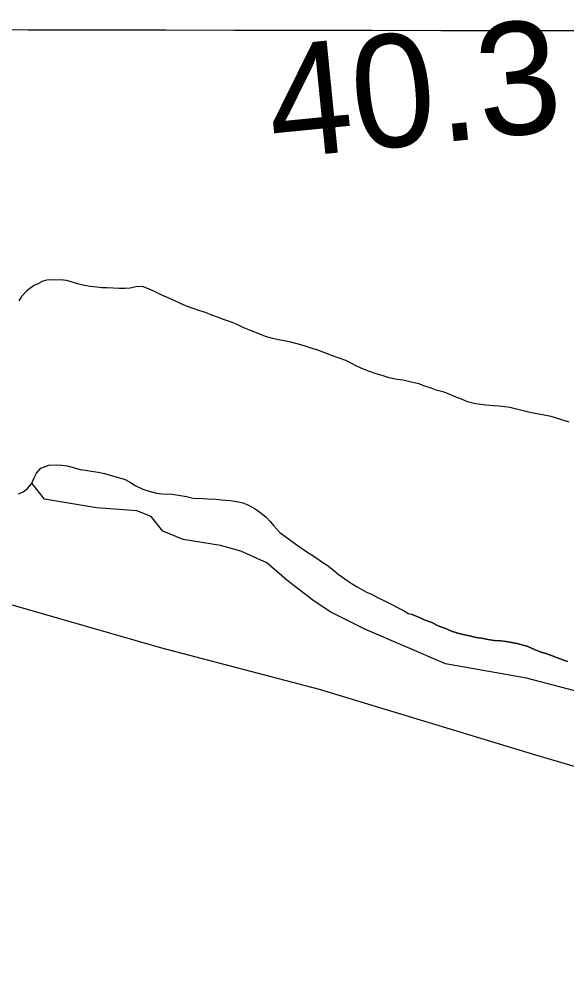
# Model space of a CAD drawing. Extents: x 3219052 to 3256913, y 800770 to 826146.
# Drawn here: x 3224206 to 3224532, y 811685 to 812251 of the extents above; entities that cross this region are included whole.
import ezdxf

# ---------------------------------------------------------------- set-up
doc = ezdxf.new("R2010")
doc.units = 0
for name, color, linetype in [('V-GRID-MAJR', 7, 'Continuous'), ('V-LEVE-TOET', 7, 'Continuous'), ('V-RIVR-RANG', 7, 'Continuous'), ('V-SITE-VEGE', 7, 'Continuous'), ('V-TOPO-SHOR', 7, 'Continuous')]:
    doc.layers.add(name, color=color, linetype=linetype)

msp = doc.modelspace()

# ---------------------------------------------------------------- linework, layer by layer
at = {"layer": 'V-GRID-MAJR'}
msp.add_spline([(3223229.222, 812245.659), (3228465.955, 812237.661), (3233702.6890000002, 812230.425), (3238939.4250000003, 812223.951), (3244176.161, 812218.238), (3249412.899, 812213.287), (3254649.637, 812209.098), (3254649.6380000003, 812209.098)], degree=3, dxfattribs=at)
at = {"layer": 'V-LEVE-TOET'}
for points in [[(3224384.298, 811851.552), (3224290.563, 811876.2390000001), (3224137.387, 811920.2660000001), (3223975.599, 811969.236), (3223806.258, 812018.464), (3223674.832, 812052.819), (3223573.716, 812093.37), (3223443.684, 812154.425), (3223382.795, 812183.484), (3223317.2290000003, 812210.648), (3223265.85, 812229.068), (3223229.207438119, 812236.5946558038)], [(3226379.259, 811709.603), (3226300.63, 811729.4010000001), (3226233.044, 811739.991), (3226175.86, 811741.697), (3226106.6, 811737.675), (3225969.341, 811724.003), (3225784.708, 811713.758), (3225663.059, 811705.96), (3225506.36, 811692.054), (3225421.827, 811685.371), (3225377.007, 811685.2540000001), (3225288.855, 811695.134), (3225188.826, 811707.799), (3225096.9790000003, 811717.856), (3224985.214, 811728.328), (3224845.1720000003, 811738.281), (3224735.999, 811753.4), (3224650.294, 811772.104), (3224512.9620000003, 811812.411), (3224384.298, 811851.552)]]:
    msp.add_lwpolyline(points, dxfattribs=at)
at = {"layer": 'V-SITE-VEGE'}
for points in [[(3224290.278, 812086.462), (3224286.737, 812088.1020000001), (3224282.691, 812089.904), (3224279.1520000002, 812091.3790000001), (3224275.125, 812091.166), (3224271.779, 812090.2930000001), (3224268.592, 812090.091), (3224265.235, 812090.056), (3224261.7090000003, 812090.355), (3224258.014, 812090.484), (3224254.9930000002, 812090.6190000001), (3224251.971, 812090.922), (3224248.106, 812091.385), (3224244.575, 812091.8520000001), (3224241.21, 812092.655), (3224238.0130000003, 812093.628), (3224233.971, 812094.9280000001), (3224230.4420000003, 812095.393), (3224227.423, 812095.192), (3224223.059, 812095.3150000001), (3224219.88, 812094.4450000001), (3224217.21, 812093.073), (3224214.3710000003, 812091.7000000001), (3224210.374, 812088.805), (3224207.222, 812085.415), (3224205.571, 812082.714)], [(3224532.901, 812010.655), (3224528.524, 812011.949), (3224525.323, 812013.09), (3224522.124, 812014.0650000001), (3224517.9220000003, 812014.86), (3224514.7290000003, 812015.328), (3224511.698, 812015.9670000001), (3224507.8310000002, 812016.764), (3224503.963, 812017.733), (3224500.7660000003, 812018.5380000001), (3224497.737, 812019.345), (3224494.376, 812019.814), (3224491.185, 812020.115), (3224487.824, 812020.248), (3224483.288, 812020.7000000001), (3224477.072, 812021.479), (3224472.36, 812022.769), (3224468.821, 812024.241), (3224465.112, 812025.714), (3224461.573, 812027.35), (3224458.538, 812028.495), (3224453.828, 812029.621), (3224450.794, 812030.764), (3224446.9220000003, 812032.0650000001), (3224443.383, 812033.3690000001), (3224438.84, 812034.498), (3224434.13, 812035.622), (3224430.6010000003, 812036.087), (3224425.893, 812037.045), (3224422.188, 812038.18), (3224417.474, 812039.642), (3224414.105, 812040.781), (3224410.568, 812042.086), (3224405.677, 812044.383), (3224402.808, 812045.8640000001), (3224399.941, 812047.345), (3224395.392, 812048.805), (3224392.023, 812050.1140000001), (3224387.64, 812051.914), (3224383.43, 812053.378), (3224380.063, 812054.517), (3224375.852, 812055.8150000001), (3224371.981, 812056.9500000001), (3224366.595, 812058.402), (3224363.568, 812059.041), (3224360.037, 812059.676), (3224356.6720000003, 812060.481), (3224352.298, 812061.607), (3224348.927, 812062.916), (3224343.365, 812065.2050000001), (3224339.3200000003, 812066.8420000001), (3224335.441, 812068.6460000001), (3224331.396, 812070.28), (3224327.353, 812071.7490000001), (3224323.648, 812073.051), (3224320.447, 812074.192), (3224316.571, 812075.831), (3224312.7, 812076.963), (3224309.161, 812078.27), (3224304.612, 812079.9), (3224300.903, 812081.5380000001), (3224296.517, 812083.674), (3224293.484, 812084.983), (3224290.278, 812086.462)], [(3224540.028, 811849.731), (3224507.426, 811858.314), (3224459.38, 811866.898), (3224411.336, 811887.498), (3224390.7430000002, 811897.7980000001), (3224380.448, 811904.665), (3224365.006, 811916.68), (3224352.9960000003, 811926.98), (3224337.5500000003, 811933.8470000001), (3224325.539, 811937.279), (3224303.232, 811940.714), (3224291.22, 811945.862), (3224284.358, 811954.446), (3224275.779, 811957.878), (3224251.756, 811959.596), (3224220.87, 811964.747), (3224213.284, 811974.334), (3224214.775, 811977.5530000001), (3224216.09, 811980.252), (3224218.744, 811983.302), (3224223.426, 811985.028), (3224228.12, 811985.243), (3224231.14, 811985.11), (3224234.335, 811984.639), (3224238.71, 811983.513), (3224242.079, 811982.372), (3224245.269, 811982.071)], [(3224245.269, 811982.071), (3224248.8000000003, 811981.436), (3224252.667, 811980.805), (3224256.536, 811980.009), (3224265.457, 811977.4180000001), (3224268.824, 811976.4450000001), (3224272.029, 811974.8030000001), (3224274.732, 811972.984), (3224279.287, 811970.85), (3224282.994, 811969.5480000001), (3224287.536, 811968.421), (3224291.065, 811967.954), (3224296.771, 811967.848), (3224301.815, 811967.061), (3224305.346, 811966.426), (3224309.214, 811965.462), (3224314.924, 811965.185), (3224317.947, 811965.05), (3224322.983, 811964.767), (3224326.006, 811964.464), (3224331.214, 811964.0160000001), (3224335.248, 811963.385), (3224338.781, 811962.584), (3224341.81, 811961.442), (3224346.201, 811959.14), (3224348.911, 811956.985), (3224352.4620000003, 811954.339), (3224355.007, 811951.513), (3224357.217, 811948.85), (3224360.7830000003, 811945.029), (3224363.826, 811942.713), (3224368.223, 811939.571), (3224371.607, 811937.089), (3224377.521, 811933.1240000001), (3224380.394, 811931.307), (3224383.606, 811929.161), (3224386.311, 811927.174), (3224388.845, 811925.524), (3224391.722, 811923.371), (3224395.4450000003, 811920.223), (3224397.983, 811918.405), (3224400.858, 811916.42), (3224403.899, 811914.4400000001), (3224406.771, 811912.623), (3224409.64, 811911.143), (3224412.341, 811909.4940000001), (3224415.208, 811908.181), (3224418.919, 811906.375), (3224421.787, 811904.894), (3224424.6520000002, 811903.581), (3224427.691, 811901.937), (3224431.234, 811900.128), (3224434.271, 811898.65), (3224436.299, 811897.329), (3224437.145, 811896.833), (3224439.041, 811896.327)], [(3224439.041, 811896.327), (3224439.961, 811895.936), (3224443.809, 811894.474), (3224446.694, 811893.0160000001), (3224451.186, 811891.388), (3224455.032, 811889.442), (3224459.361, 811887.816), (3224462.89, 811886.354), (3224466.578, 811885.051), (3224469.788, 811884.234), (3224473.64, 811883.415), (3224477.49, 811882.594), (3224480.701, 811882.094), (3224484.554, 811881.275), (3224488.406, 811880.777), (3224492.103, 811880.599), (3224495.312, 811880.101), (3224498.523, 811879.605), (3224501.894, 811878.946), (3224504.7800000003, 811878.131), (3224508.313, 811877.152), (3224512.159, 811875.366), (3224515.687, 811874.066), (3224519.056, 811872.925), (3224522.264, 811871.786), (3224525.311, 811870.648), (3224528.999, 811869.185), (3224531.887, 811868.208)]]:
    msp.add_lwpolyline(points, dxfattribs=at)
at = {"layer": 'V-TOPO-SHOR'}
for points in [[(3224503.963, 812017.733), (3224500.7660000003, 812018.5380000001), (3224497.737, 812019.345), (3224494.376, 812019.814), (3224491.183, 812020.115), (3224487.824, 812020.248), (3224483.288, 812020.702), (3224477.072, 812021.4770000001), (3224472.36, 812022.769), (3224468.821, 812024.241), (3224465.112, 812025.714), (3224461.571, 812027.3520000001), (3224458.538, 812028.495), (3224453.828, 812029.621), (3224450.794, 812030.764), (3224446.9220000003, 812032.0650000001), (3224443.383, 812033.3690000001), (3224438.84, 812034.498), (3224434.13, 812035.622), (3224430.6010000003, 812036.087), (3224425.893, 812037.045), (3224422.188, 812038.18), (3224417.474, 812039.642), (3224414.105, 812040.781), (3224410.568, 812042.086), (3224405.677, 812044.383), (3224402.808, 812045.8640000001), (3224399.941, 812047.345), (3224395.392, 812048.805), (3224392.023, 812050.1140000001), (3224387.64, 812051.914), (3224383.43, 812053.378), (3224380.063, 812054.519), (3224375.852, 812055.8150000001), (3224371.981, 812056.9500000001), (3224366.595, 812058.402), (3224363.568, 812059.041), (3224360.037, 812059.676), (3224356.6720000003, 812060.481), (3224352.298, 812061.607), (3224348.927, 812062.916), (3224343.365, 812065.2050000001), (3224339.3200000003, 812066.8420000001), (3224335.441, 812068.6460000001), (3224331.396, 812070.28), (3224327.353, 812071.7490000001), (3224323.648, 812073.051), (3224320.447, 812074.192), (3224316.571, 812075.831), (3224312.7, 812076.963), (3224309.161, 812078.27), (3224304.612, 812079.9), (3224300.903, 812081.5380000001), (3224296.517, 812083.674), (3224293.484, 812084.983), (3224290.278, 812086.462), (3224286.737, 812088.1020000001), (3224282.691, 812089.904), (3224279.1520000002, 812091.3790000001), (3224275.125, 812091.1680000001), (3224271.779, 812090.2930000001), (3224268.592, 812090.091), (3224265.235, 812090.056), (3224261.7090000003, 812090.355), (3224258.0160000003, 812090.484), (3224254.9930000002, 812090.6190000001), (3224251.971, 812090.922), (3224248.106, 812091.385), (3224244.575, 812091.8520000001), (3224241.21, 812092.655), (3224238.0130000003, 812093.628), (3224233.971, 812094.9280000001), (3224230.4420000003, 812095.393), (3224227.423, 812095.194), (3224223.059, 812095.3150000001), (3224219.88, 812094.4450000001), (3224217.21, 812093.073), (3224214.3710000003, 812091.7000000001), (3224210.374, 812088.805), (3224207.222, 812085.415), (3224205.571, 812082.714)], [(3224532.901, 812010.655), (3224528.524, 812011.949), (3224525.323, 812013.09), (3224522.124, 812014.0650000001), (3224517.9220000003, 812014.86), (3224514.7290000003, 812015.328), (3224511.7, 812015.9670000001), (3224507.8310000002, 812016.7660000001), (3224503.963, 812017.733)], [(3224205.311, 811968.055), (3224208.1520000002, 811969.093), (3224210.648, 811971.133), (3224213.134, 811974.012), (3224214.775, 811977.5530000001), (3224216.09, 811980.252), (3224218.742, 811983.302), (3224223.423, 811985.028), (3224228.12, 811985.245), (3224231.14, 811985.11), (3224234.335, 811984.639), (3224238.71, 811983.513), (3224242.079, 811982.372), (3224245.269, 811982.071), (3224248.8000000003, 811981.436), (3224252.667, 811980.805), (3224256.536, 811980.009), (3224265.457, 811977.4180000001), (3224268.824, 811976.4450000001), (3224272.029, 811974.8030000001), (3224274.732, 811972.984), (3224279.287, 811970.85), (3224282.994, 811969.5480000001), (3224287.536, 811968.421), (3224291.065, 811967.954), (3224296.771, 811967.848), (3224301.815, 811967.061), (3224305.346, 811966.426), (3224309.214, 811965.462), (3224314.924, 811965.185), (3224317.947, 811965.05), (3224322.983, 811964.767), (3224326.008, 811964.464), (3224331.214, 811964.0160000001), (3224335.248, 811963.387), (3224338.781, 811962.584), (3224341.812, 811961.442), (3224346.201, 811959.14), (3224348.909, 811956.985), (3224352.4620000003, 811954.339), (3224355.007, 811951.513), (3224357.217, 811948.85), (3224360.7830000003, 811945.029), (3224363.826, 811942.713), (3224368.223, 811939.571), (3224371.607, 811937.089), (3224377.521, 811933.1240000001), (3224380.394, 811931.307), (3224383.606, 811929.161), (3224386.311, 811927.174), (3224388.845, 811925.524), (3224391.722, 811923.371), (3224395.4450000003, 811920.223), (3224397.983, 811918.405), (3224400.856, 811916.42), (3224403.897, 811914.4400000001), (3224406.771, 811912.623), (3224409.64, 811911.143), (3224412.341, 811909.4940000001), (3224415.208, 811908.181), (3224418.919, 811906.375), (3224421.787, 811904.894), (3224424.654, 811903.581), (3224427.691, 811901.937), (3224431.234, 811900.128), (3224434.271, 811898.65), (3224436.299, 811897.329), (3224437.145, 811896.833), (3224439.041, 811896.327)], [(3224531.887, 811868.208), (3224528.999, 811869.185), (3224525.311, 811870.648), (3224522.264, 811871.786), (3224519.056, 811872.925), (3224515.687, 811874.066), (3224512.159, 811875.366), (3224508.313, 811877.152), (3224504.782, 811878.131), (3224501.894, 811878.946), (3224498.523, 811879.605), (3224495.312, 811880.101), (3224492.103, 811880.599), (3224488.406, 811880.777), (3224484.554, 811881.275), (3224480.701, 811882.096), (3224477.49, 811882.594), (3224473.64, 811883.415), (3224469.788, 811884.234), (3224466.578, 811885.051), (3224462.89, 811886.354), (3224459.361, 811887.816), (3224455.032, 811889.442), (3224451.186, 811891.388), (3224446.694, 811893.0160000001), (3224443.809, 811894.474), (3224439.961, 811895.936), (3224439.041, 811896.327)]]:
    msp.add_lwpolyline(points, dxfattribs=at)

# ---------------------------------------------------------------- texts
at = {"layer": 'V-RIVR-RANG'}
msp.add_text('40.3', height=67, rotation=5.668325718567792, dxfattribs=at).set_placement((3224356.880404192, 812167.1847692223))

doc.saveas('drawing.dxf')
